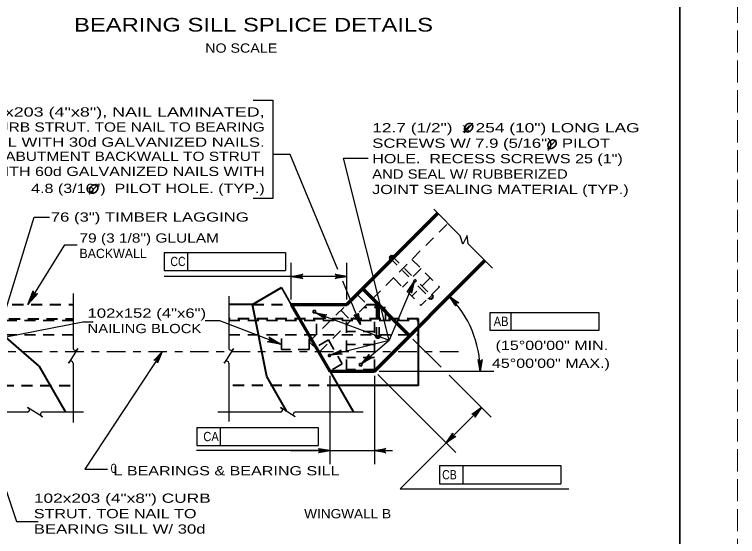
# Model space of a CAD drawing. Extents: x -6.4 to 73.1, y -66 to 0.
# Drawn here: x 58.62 to 68, y -13.53 to -6.76 of the extents above; entities that cross this region are included whole.
import ezdxf
from ezdxf.enums import TextEntityAlignment as Align

# ---------------------------------------------------------------- set-up
doc = ezdxf.new("R2010")
doc.units = 0
doc.header["$LTSCALE"] = 0.048
for name, pattern in [('DOT_DASHED', [7.7, 5, -1.2, 0.3, -1.2]), ('LONG_DASHED', [7.5, 6, -1.5]), ('MEDIUM_DASHED', [4.5, 3, -1.5])]:
    doc.linetypes.add(name, pattern=pattern)
for name, color, linetype, lineweight in [('1', 7, 'Continuous', 13), ('3', 7, 'Continuous', 35), ('4', 7, 'Continuous', 25), ('5', 7, 'Continuous', 25), ('52', 7, 'Continuous', 25), ('63', 7, 'LONG_DASHED', 13), ('8', 7, 'Continuous', 25)]:
    doc.layers.add(name, color=color, linetype=linetype, lineweight=lineweight)

msp = doc.modelspace()

# ---------------------------------------------------------------- hatches: boundary and pattern name
at = {"layer": '4'}
for points in [[(62.32883, -10.13975), (62.32883, -10.17917), (62.21075, -10.1595)], [(62.8115, -10.13975), (62.8115, -10.17917), (62.92958, -10.1595)], [(63.80458, -10.22658), (63.74925, -10.33142), (63.76742, -10.33917)], [(64.32442, -10.51683), (64.35342, -10.49017), (64.25908, -10.4165)], [(62.52317, -10.63042), (62.63058, -10.6805), (62.63733, -10.662)], [(60.53483, -11.13867), (60.46167, -11.23192), (60.47808, -11.24275)], [(62.71825, -11.17742), (62.83517, -11.158), (62.83033, -11.13892)], [(63.12467, -11.29042), (63.22075, -11.22108), (63.208, -11.20608)], [(64.67575, -11.26833), (64.63642, -11.27), (64.66117, -11.38717)], [(64.58058, -11.93075), (64.60842, -11.95858), (64.678, -11.86117)], [(64.28975, -12.2215), (64.31758, -12.24942), (64.22017, -12.319)], [(62.59275, -12.399), (62.59275, -12.43833), (62.71083, -12.41867)], [(63.4065, -12.399), (63.4065, -12.43833), (63.28842, -12.41867)]]:
    msp.add_hatch(color=256, dxfattribs=at).paths.add_polyline_path(points)

# ---------------------------------------------------------------- linework, layer by layer
at = {"layer": '1', "lineweight": 35}
msp.add_lwpolyline([(35.75, -21.25), (67.25, -21.25), (67.25, -0.75), (35.75, -0.75)], close=True, dxfattribs=at)
at = {"layer": '3', "lineweight": 70}
for p, q in [((62.92958, -10.52108), (64.11067, -9.34)), ((63.28842, -11.38717), (64.72317, -9.95242)), ((63.13375, -10.31692), (63.74625, -10.92933)), ((62.21075, -10.52108), (62.71083, -11.38717)), ((62.21075, -10.52108), (62.92958, -10.52108)), ((62.71083, -11.38717), (63.28842, -11.38717))]:
    msp.add_line(p, q, dxfattribs=at)
at = {"layer": '3', "lineweight": 25}
for p, q in [((64.05933, -9.28867), (64.40375, -9.633)), ((64.437, -9.73858), (64.40375, -9.633)), ((64.49325, -9.62617), (64.437, -9.73858)), ((64.50625, -9.7355), (64.49325, -9.62617)), ((64.50625, -9.7355), (64.82133, -10.05067))]:
    msp.add_line(p, q, dxfattribs=at)
at = {"layer": '3', "linetype": 'MEDIUM_DASHED'}
for p, q in [((63.26533, -10.44842), (64.24225, -9.4715)), ((63.52217, -9.88375), (63.48117, -9.92475)), ((63.50725, -9.88375), (63.48117, -9.90983)), ((63.48117, -9.90983), (63.73708, -10.16583)), ((63.48117, -9.92475), (63.49608, -9.93967)), ((63.5445, -9.89125), (63.48867, -9.94717)), ((63.50725, -9.88375), (63.76942, -10.14592)), ((63.52217, -9.88375), (63.53708, -9.89867)), ((63.5445, -9.89125), (63.552, -9.89867)), ((63.77483, -9.93892), (64.13183, -10.29592)), ((63.48867, -9.94717), (63.49608, -9.95458)), ((63.89408, -10.05817), (63.65558, -10.29667)), ((63.53633, -10.17742), (63.89333, -10.53442)), ((64.013, -10.17708), (63.77442, -10.41558)), ((63.85233, -10.281), (64.02933, -10.458)), ((63.88158, -10.25808), (64.05542, -10.43192)), ((64.13183, -10.29592), (63.89333, -10.53442)), ((63.06117, -10.3895), (63.19267, -10.52108)), ((64.048, -10.39467), (64.0405, -10.38725)), ((64.05542, -10.41708), (64.0405, -10.40217)), ((62.57508, -11.13867), (63.26533, -10.44842)), ((64.01442, -10.458), (63.9995, -10.44317)), ((64.05542, -10.41708), (64.01442, -10.458)), ((64.05542, -10.43192), (64.02933, -10.458)), ((62.4435, -11.00717), (62.92958, -10.52108)), ((62.85233, -10.59842), (62.98383, -10.72992)), ((63.43283, -10.56325), (63.15567, -10.56325)), ((63.29492, -10.55275), (63.29492, -10.56325)), ((63.37392, -10.55275), (63.29492, -10.55275)), ((63.30542, -10.53167), (63.30542, -10.55275)), ((63.36342, -10.53167), (63.30542, -10.53167)), ((63.35283, -10.52108), (63.316, -10.52108)), ((63.316, -10.96017), (63.316, -10.52108)), ((63.35283, -10.96017), (63.35283, -10.52108)), ((63.36342, -10.53167), (63.36342, -10.55275)), ((63.37392, -10.55275), (63.37392, -10.56325)), ((63.43283, -10.73192), (63.43283, -10.56325)), ((63.07192, -10.73192), (63.07192, -10.64708)), ((59.38033, -10.72992), (56.10783, -10.72992)), ((61.40092, -10.72992), (63.85925, -10.72992)), ((62.53992, -10.91592), (62.53992, -10.72992)), ((62.9275, -11.3795), (62.9275, -10.70708)), ((63.28842, -11.3795), (63.28842, -10.70708)), ((63.85925, -10.91592), (63.85925, -10.72992)), ((63.28842, -10.87517), (62.9275, -10.87517)), ((59.38033, -10.91592), (56.10783, -10.91592)), ((61.40092, -10.91592), (63.85925, -10.91592)), ((62.08267, -11.10833), (62.08267, -10.91592)), ((62.44358, -11.10833), (62.44358, -10.91592)), ((63.29492, -10.9285), (63.29492, -10.918)), ((63.37392, -10.9285), (63.29492, -10.9285)), ((63.30542, -10.94958), (63.30542, -10.9285)), ((63.36342, -10.94958), (63.30542, -10.94958)), ((63.35283, -10.96017), (63.316, -10.96017)), ((63.36342, -10.94958), (63.36342, -10.9285)), ((63.37392, -10.9285), (63.37392, -10.918)), ((62.4435, -11.00717), (62.57508, -11.13867)), ((62.6915, -10.98167), (62.53033, -11.07467)), ((62.6915, -10.98167), (62.87192, -11.29417)), ((63.28842, -11.04333), (62.9275, -11.04333)), ((62.44358, -11.10833), (62.08267, -11.10833)), ((63.28842, -11.21142), (62.9275, -11.21142)), ((62.87192, -11.29417), (62.71083, -11.38717))]:
    msp.add_line(p, q, dxfattribs=at)
at = {"layer": '3', "lineweight": 40}
for p, q in [((61.70958, -10.52108), (62.08542, -10.304)), ((58.9355, -11.31992), (58.01658, -10.52108)), ((61.70958, -10.52108), (61.40092, -10.52108)), ((61.89175, -11.45667), (61.70958, -10.52108)), ((63.85925, -11.57375), (63.85925, -10.70708)), ((58.9355, -11.31992), (59.28133, -11.919)), ((62.71083, -11.38717), (63.01783, -11.919)), ((62.15433, -11.91142), (61.89175, -11.45667)), ((63.85925, -11.57325), (62.81825, -11.57325))]:
    msp.add_line(p, q, dxfattribs=at)
at = {"layer": '3'}
msp.add_line((62.08542, -10.304), (62.21075, -10.52108), dxfattribs=at)
at = {"layer": '3', "linetype": 'MEDIUM_DASHED', "lineweight": 40}
for p, q in [((57.615, -10.52108), (59.38033, -10.52108)), ((61.70958, -10.52108), (62.21075, -10.52108)), ((63.19267, -10.52108), (63.33792, -10.52108)), ((63.33792, -10.70708), (63.33792, -10.52108)), ((56.10783, -10.70708), (59.38033, -10.70708)), ((63.85925, -10.70708), (61.40092, -10.70708)), ((58.2225, -11.57325), (59.38033, -11.57325))]:
    msp.add_line(p, q, dxfattribs=at)
at = {"layer": '3', "linetype": 'DOT_DASHED', "lineweight": 25}
msp.add_line((64.37808, -11.13867), (55.58083, -11.13867), dxfattribs=at)
at = {"layer": '3', "linetype": 'MEDIUM_DASHED', "lineweight": 70}
msp.add_line((63.28842, -11.3795), (62.9275, -11.3795), dxfattribs=at)
at = {"layer": '3', "linetype": 'MEDIUM_DASHED'}
for points in [[(63.81442, -10.23642), (63.83417, -10.21675), (63.81442, -10.197), (63.79467, -10.21675)], [(62.49525, -10.63042), (62.52317, -10.63042), (62.52317, -10.6025), (62.49525, -10.6025)], [(62.71125, -11.16533), (62.72517, -11.1895), (62.701, -11.20342), (62.68708, -11.17925)], [(63.12467, -11.31833), (63.09675, -11.31833), (63.09675, -11.29042), (63.12467, -11.29042)]]:
    msp.add_lwpolyline(points, close=True, dxfattribs=at)
msp.add_lwpolyline([(64.048, -10.39467), (63.99208, -10.45058), (63.98458, -10.44317)], dxfattribs=at)
at = {"layer": '4'}
for p, q in [((61.71425, -7.87067), (61.97317, -7.87067)), ((58.44867, -10.78708), (58.876, -9.39033)), ((58.87608, -9.39033), (59.07375, -9.39033)), ((60.56133, -9.84692), (62.13617, -9.84692)), ((60.56133, -9.84692), (60.56133, -10.08317)), ((60.86383, -9.84692), (60.86383, -10.08317)), ((62.13617, -9.84692), (62.13617, -10.08317)), ((62.21075, -10.4595), (62.21075, -9.98233)), ((62.92958, -10.4595), (62.92958, -9.98233)), ((60.56133, -10.08317), (62.13617, -10.08317)), ((62.92958, -10.1595), (60.5615, -10.1595)), ((63.11025, -10.78233), (62.8775, -10.2195)), ((62.52317, -10.63042), (63.48242, -10.98408)), ((64.78992, -10.86133), (64.78992, -10.62508)), ((64.78992, -10.62508), (66.20192, -10.62508)), ((65.06367, -10.86133), (65.06367, -10.62508)), ((66.20192, -10.62508), (66.20192, -10.86133)), ((66.20192, -10.86133), (64.78992, -10.86133)), ((63.78967, -10.97283), (64.15508, -11.33825)), ((62.71825, -11.17742), (63.48242, -10.98408)), ((63.12467, -11.29042), (63.48242, -10.98408)), ((57.97767, -11.3425), (58.64483, -13.3375)), ((63.33192, -11.43067), (64.34542, -12.44425)), ((63.34992, -11.38717), (64.83833, -11.38717)), ((64.25792, -11.44108), (64.80325, -11.98642)), ((62.71083, -11.44875), (62.71083, -12.59583)), ((63.28842, -11.44875), (63.28842, -12.59583)), ((64.678, -11.86117), (64.22017, -12.319)), ((60.9865, -12.11775), (62.56133, -12.11775)), ((60.9865, -12.11775), (60.9865, -12.354)), ((61.28892, -12.11775), (61.28892, -12.354)), ((62.56133, -12.11775), (62.56133, -12.354)), ((60.9865, -12.354), (62.56133, -12.354)), ((64.22017, -12.319), (63.62475, -12.91442)), ((62.71083, -12.41867), (60.98133, -12.41867)), ((62.1995, -12.41867), (63.28842, -12.41867)), ((63.28842, -12.41867), (63.52458, -12.41867)), ((64.1325, -12.61325), (65.70725, -12.61333)), ((64.43492, -12.61333), (64.43492, -12.8495)), ((65.70725, -12.61333), (65.70725, -12.8495)), ((63.62475, -12.9145), (65.81233, -12.9145)), ((58.64483, -13.3375), (58.92733, -13.3375))]:
    msp.add_line(p, q, dxfattribs=at)
at = {"layer": '4', "linetype": 'MEDIUM_DASHED', "lineweight": 40}
msp.add_line((62.81825, -11.57325), (61.40092, -11.57325), dxfattribs=at)
at = {"layer": '4'}
for points in [[(61.97317, -7.87067), (61.97317, -9.14867), (61.71425, -9.14867)], [(62.81575, -10.07008), (62.19792, -8.57592), (61.97317, -8.57592)], [(63.80458, -10.22658), (63.48242, -10.98408), (62.88817, -8.62575), (63.20775, -8.62575)], [(58.79425, -10.52108), (59.27192, -9.7495), (59.43183, -9.7495)], [(62.21075, -10.1595), (62.35992, -10.1315), (62.34842, -10.1395), (62.3425, -10.1495), (62.34075, -10.1595), (62.3425, -10.1695), (62.34842, -10.1795), (62.35992, -10.1875), (62.21075, -10.1595), (62.34842, -10.1795), (62.3425, -10.1695), (62.21075, -10.1595), (62.34075, -10.1595), (62.3425, -10.1495), (62.21075, -10.1595), (62.34842, -10.1395)], [(62.92958, -10.1595), (62.78042, -10.1875), (62.79192, -10.1795), (62.79783, -10.1695), (62.79958, -10.1595), (62.79783, -10.1495), (62.79192, -10.1395), (62.78042, -10.1315), (62.92958, -10.1595), (62.79192, -10.1395), (62.79783, -10.1495), (62.92958, -10.1595), (62.79958, -10.1595), (62.79783, -10.1695), (62.92958, -10.1595), (62.79192, -10.1795)], [(63.80458, -10.22658), (63.77192, -10.37475), (63.76908, -10.36108), (63.76225, -10.35167), (63.75367, -10.34625), (63.74383, -10.34392), (63.73233, -10.34542), (63.7205, -10.35292), (63.80458, -10.22658), (63.73233, -10.34542), (63.74383, -10.34392), (63.80458, -10.22658), (63.75367, -10.34625), (63.76225, -10.35167), (63.80458, -10.22658), (63.76908, -10.36108)], [(64.25908, -10.4165), (64.38433, -10.50217), (64.37058, -10.49967), (64.35933, -10.50258), (64.351, -10.50842), (64.34517, -10.51667), (64.34225, -10.52792), (64.34475, -10.54175), (64.25908, -10.4165), (64.34225, -10.52792), (64.34517, -10.51667), (64.25908, -10.4165), (64.351, -10.50842), (64.35933, -10.50258), (64.25908, -10.4165), (64.37058, -10.49967)], [(62.52317, -10.63042), (62.67275, -10.65575), (62.65925, -10.65925), (62.65025, -10.66658), (62.64517, -10.67542), (62.64325, -10.68533), (62.64542, -10.69683), (62.65342, -10.70825), (62.52317, -10.63042), (62.64542, -10.69683), (62.64325, -10.68533), (62.52317, -10.63042), (62.64517, -10.67542), (62.65025, -10.66658), (62.52317, -10.63042), (62.65925, -10.65925)], [(63.11025, -10.78233), (63.02742, -10.65517), (63.03333, -10.659), (63.03917, -10.66275), (63.04492, -10.66358), (63.05067, -10.66442), (63.05567, -10.66333), (63.06058, -10.66217), (63.06492, -10.6595), (63.06917, -10.65675), (63.07267, -10.65217), (63.07617, -10.6475), (63.07767, -10.64067), (63.07908, -10.63383), (63.11025, -10.78233), (63.07767, -10.64067), (63.07617, -10.6475), (63.11025, -10.78233), (63.07267, -10.65217), (63.06917, -10.65675), (63.11025, -10.78233), (63.06492, -10.6595), (63.06058, -10.66217), (63.11025, -10.78233), (63.05567, -10.66333), (63.05067, -10.66442), (63.11025, -10.78233), (63.04492, -10.66358), (63.03917, -10.66275), (63.11025, -10.78233), (63.03333, -10.659)], [(57.88808, -11.06467), (59.505, -10.74758), (59.64242, -10.74758)], [(62.08267, -11.043), (61.28483, -10.733), (61.09375, -10.733)], [(60.53483, -11.13867), (59.53283, -12.66008), (59.826, -12.66008)], [(60.53483, -11.13867), (60.47617, -11.27858), (60.47583, -11.26458), (60.47075, -11.25417), (60.46333, -11.24725), (60.454, -11.24317), (60.44242, -11.24258), (60.42942, -11.24783), (60.53483, -11.13867), (60.44242, -11.24258), (60.454, -11.24317), (60.53483, -11.13867), (60.46333, -11.24725), (60.47075, -11.25417), (60.53483, -11.13867), (60.47583, -11.26458)], [(62.71825, -11.17742), (62.856, -11.11375), (62.84675, -11.12425), (62.8435, -11.13542), (62.84425, -11.1455), (62.84842, -11.15483), (62.85658, -11.16308), (62.86967, -11.16792), (62.71825, -11.17742), (62.85658, -11.16308), (62.84842, -11.15483), (62.71825, -11.17742), (62.84425, -11.1455), (62.8435, -11.13542), (62.71825, -11.17742), (62.84675, -11.12425)], [(63.12467, -11.29042), (63.21975, -11.17217), (63.21617, -11.18567), (63.21825, -11.19717), (63.22342, -11.20583), (63.23125, -11.21233), (63.24225, -11.21608), (63.25617, -11.21467), (63.12467, -11.29042), (63.24225, -11.21608), (63.23125, -11.21233), (63.12467, -11.29042), (63.22342, -11.20583), (63.21825, -11.19717), (63.12467, -11.29042), (63.21617, -11.18567)], [(64.66117, -11.38717), (64.63325, -11.238), (64.64117, -11.2495), (64.65117, -11.25542), (64.66117, -11.25717), (64.67117, -11.25542), (64.68117, -11.2495), (64.68917, -11.238), (64.66117, -11.38717), (64.68117, -11.2495), (64.67117, -11.25542), (64.66117, -11.38717), (64.66117, -11.25717), (64.65117, -11.25542), (64.66117, -11.38717), (64.64117, -11.2495)], [(64.678, -11.86117), (64.59233, -11.98642), (64.59483, -11.97267), (64.59192, -11.96133), (64.58608, -11.95308), (64.57783, -11.94725), (64.5665, -11.94433), (64.55275, -11.94683), (64.678, -11.86117), (64.5665, -11.94433), (64.57783, -11.94725), (64.678, -11.86117), (64.58608, -11.95308), (64.59192, -11.96133), (64.678, -11.86117), (64.59483, -11.97267)], [(64.22017, -12.319), (64.30583, -12.19375), (64.30333, -12.2075), (64.30625, -12.21883), (64.31208, -12.22708), (64.32033, -12.23292), (64.33167, -12.23583), (64.34542, -12.23333), (64.22017, -12.319), (64.33167, -12.23583), (64.32033, -12.23292), (64.22017, -12.319), (64.31208, -12.22708), (64.30625, -12.21883), (64.22017, -12.319), (64.30333, -12.2075)], [(62.71083, -12.41867), (62.56167, -12.44667), (62.57317, -12.43867), (62.57908, -12.42867), (62.58083, -12.41867), (62.57908, -12.40867), (62.57317, -12.39867), (62.56167, -12.39067), (62.71083, -12.41867), (62.57317, -12.39867), (62.57908, -12.40867), (62.71083, -12.41867), (62.58083, -12.41867), (62.57908, -12.42867), (62.71083, -12.41867), (62.57317, -12.43867)], [(63.28842, -12.41867), (63.43758, -12.39067), (63.42608, -12.39867), (63.42017, -12.40867), (63.41842, -12.41867), (63.42017, -12.42867), (63.42608, -12.43867), (63.43758, -12.44667), (63.28842, -12.41867), (63.42608, -12.43867), (63.42017, -12.42867), (63.28842, -12.41867), (63.41842, -12.41867), (63.42017, -12.40867), (63.28842, -12.41867), (63.42608, -12.39867)], [(64.1325, -12.61325), (64.1325, -12.8495), (65.70725, -12.8495)]]:
    msp.add_lwpolyline(points, dxfattribs=at)
for points in [[(62.32883, -10.13975), (62.32883, -10.17917), (62.21075, -10.1595)], [(62.8115, -10.13975), (62.8115, -10.17917), (62.92958, -10.1595)], [(63.80458, -10.22658), (63.74925, -10.33142), (63.76742, -10.33917)], [(64.32442, -10.51683), (64.35342, -10.49017), (64.25908, -10.4165)], [(62.52317, -10.63042), (62.63058, -10.6805), (62.63733, -10.662)], [(60.53483, -11.13867), (60.46167, -11.23192), (60.47808, -11.24275)], [(62.71825, -11.17742), (62.83517, -11.158), (62.83033, -11.13892)], [(63.12467, -11.29042), (63.22075, -11.22108), (63.208, -11.20608)], [(64.67575, -11.26833), (64.63642, -11.27), (64.66117, -11.38717)], [(64.58058, -11.93075), (64.60842, -11.95858), (64.678, -11.86117)], [(64.28975, -12.2215), (64.31758, -12.24942), (64.22017, -12.319)], [(62.59275, -12.399), (62.59275, -12.43833), (62.71083, -12.41867)], [(63.4065, -12.399), (63.4065, -12.43833), (63.28842, -12.41867)]]:
    msp.add_lwpolyline(points, close=True, dxfattribs=at)
msp.add_arc((63.2884, -11.38723), 1.37279, 0.00116, 44.99979, dxfattribs=at)
at = {"layer": '5', "lineweight": 35}
for p, q in [((64.45417, -8.29508), (64.56617, -8.1725)), ((65.53567, -8.509), (65.64767, -8.38642)), ((59.59033, -9.09075), (59.70233, -8.96817))]:
    msp.add_line(p, q, dxfattribs=at)
for points in [[(64.5545, -8.18458), (64.54575, -8.17775), (64.537, -8.17533), (64.526, -8.17433), (64.51975, -8.17433), (64.509, -8.17683), (64.49917, -8.18133), (64.49225, -8.18525), (64.479, -8.19583), (64.46867, -8.20933), (64.46242, -8.222), (64.45875, -8.23358), (64.45767, -8.24433), (64.45875, -8.25358), (64.46325, -8.26675), (64.468, -8.27358), (64.47767, -8.28083), (64.49217, -8.28433), (64.50867, -8.28383), (64.5295, -8.27433), (64.54475, -8.26125), (64.55625, -8.24533), (64.56375, -8.22875), (64.56625, -8.21033), (64.563, -8.1985), (64.555, -8.18458)], [(65.636, -8.3985), (65.62725, -8.39167), (65.6185, -8.38925), (65.6075, -8.38825), (65.60125, -8.38825), (65.5905, -8.39075), (65.58067, -8.39525), (65.57375, -8.39917), (65.5605, -8.40975), (65.55017, -8.42325), (65.54392, -8.43592), (65.54025, -8.4475), (65.53917, -8.45825), (65.54025, -8.4675), (65.54475, -8.48067), (65.5495, -8.4875), (65.55917, -8.49475), (65.57367, -8.49825), (65.59017, -8.49775), (65.611, -8.48825), (65.62625, -8.47517), (65.63775, -8.45925), (65.64525, -8.44267), (65.64775, -8.42425), (65.6445, -8.41242), (65.6365, -8.3985)], [(59.69067, -8.98025), (59.68192, -8.97342), (59.67317, -8.971), (59.66217, -8.97), (59.65592, -8.97), (59.64517, -8.9725), (59.63533, -8.977), (59.62842, -8.98092), (59.61517, -8.9915), (59.60483, -9.005), (59.59858, -9.01767), (59.59492, -9.02925), (59.59383, -9.04), (59.59492, -9.04925), (59.59942, -9.06242), (59.60417, -9.06925), (59.61383, -9.0765), (59.62833, -9.08), (59.64483, -9.0795), (59.66567, -9.07), (59.68092, -9.05692), (59.69242, -9.041), (59.69992, -9.02442), (59.70242, -9.006), (59.69917, -8.99417), (59.69117, -8.98025)]]:
    msp.add_spline(points, degree=3, dxfattribs=at)
at = {"layer": '52'}
for points in [[(58.79425, -10.52108), (58.86267, -10.34417), (58.86358, -10.36167), (58.87025, -10.3745), (58.87975, -10.38292), (58.89158, -10.38767), (58.90608, -10.38792), (58.92208, -10.381), (58.79425, -10.52108), (58.90608, -10.38792), (58.89158, -10.38767), (58.79425, -10.52108), (58.87975, -10.38292), (58.87025, -10.3745), (58.79425, -10.52108), (58.86358, -10.36167)], [(62.08267, -11.043), (61.89625, -11.00808), (61.91325, -11.004), (61.92467, -10.995), (61.93117, -10.98417), (61.93375, -10.97175), (61.93133, -10.95742), (61.92158, -10.94292), (62.08267, -11.043), (61.93133, -10.95742), (61.93375, -10.97175), (62.08267, -11.043), (61.93117, -10.98417), (61.92467, -10.995), (62.08267, -11.043), (61.91325, -11.004)]]:
    msp.add_lwpolyline(points, dxfattribs=at)
at = {"layer": '63'}
msp.add_lwpolyline([(34, -22), (68, -22), (68, 0), (34, 0)], close=True, dxfattribs=at)
at = {"layer": '8'}
for p, q in [((59.38033, -10.38258), (59.38033, -11.08983)), ((61.40092, -10.4145), (61.40092, -11.08983)), ((59.38033, -11.284), (59.38033, -12.05208)), ((61.40092, -11.284), (61.40092, -12.0425)), ((58.7895, -11.919), (58.2085, -11.919)), ((59.51417, -11.919), (58.98375, -11.919)), ((62.0705, -11.919), (61.25625, -11.919)), ((63.1445, -11.919), (62.26475, -11.919))]:
    msp.add_line(p, q, dxfattribs=at)
for points in [[(59.43333, -11.104), (59.44083, -11.092), (59.31992, -11.28442), (59.328, -11.27158)], [(61.45392, -11.104), (61.46133, -11.092), (61.34042, -11.28442), (61.3485, -11.27158)], [(58.96958, -11.972), (58.98158, -11.9795), (58.78908, -11.85858), (58.802, -11.86667)], [(62.25058, -11.972), (62.26258, -11.9795), (62.07017, -11.85858), (62.083, -11.86667)]]:
    msp.add_lwpolyline(points, dxfattribs=at)
for centre, start, end in [((59.40878, -11.08983), 180, 330), ((61.4293, -11.08983), 180, 330), ((59.35207, -11.28672), 5.32859, 147.86724), ((61.3726, -11.28672), 5.32859, 147.86724), ((58.7869, -11.89077), 275.32859, 57.86724), ((62.06791, -11.89077), 275.32859, 57.86724), ((58.98378, -11.94747), 90, 240), ((62.26479, -11.94747), 90, 240)]:
    msp.add_arc(centre, 0.02841, start, end, dxfattribs=at)

# ---------------------------------------------------------------- texts
at = {"layer": '4'}
for s, height, width, p in [('BEARING SILL SPLICE DETAILS', 0.1772, 1.3, (61.72096, -6.98267)), ('CC', 0.12, 0.85, (60.74075, -10.025)), ('AB', 0.12, 0.9, (64.9325, -10.80192)), ('CA', 0.12, 0.9, (61.17, -12.29583))]:
    msp.add_text(s, height=height, dxfattribs=dict(at, width=width)).set_placement(p, align=Align.CENTER)
for s, width, p in [('NO SCALE', 1.15, (61.0945, -7.25733)), ('C', 0.65, (59.8675, -12.7085)), ('L BEARINGS & BEARING SILL', 1.3, (59.90358, -12.74)), ('WINGWALL B', 1.1, (62.37792, -13.29667))]:
    msp.add_text(s, height=0.12, dxfattribs=dict(at, width=width)).set_placement(p)
at = {"layer": '4', "width": 0.85}
msp.add_text('CB', height=0.12, rotation=359.936, dxfattribs=at).set_placement((64.26293, -12.79128), align=Align.CENTER)
at = {"layer": '5'}
for s, width, p in [('4-102x203 (4"x8"), NAIL LAMINATED,', 1.45, (61.86542, -8.08525)), ('CURB STRUT. TOE NAIL TO BEARING', 1.25, (61.86542, -8.28108)), ('SILL WITH 30d GALVANIZED NAILS.', 1.35, (61.86542, -8.47692)), ('NAIL ABUTMENT BACKWALL TO STRUT ', 1.25, (61.86542, -8.66108)), ('WITH 60d GALVANIZED NAILS WITH', 1.3, (61.86542, -8.85692)), ('4.8 (3/16")  PILOT HOLE. (TYP.)', 1.3, (61.86542, -9.07683))]:
    msp.add_text(s, height=0.12, dxfattribs=dict(at, width=width)).set_placement(p, align=Align.RIGHT)
for s, width, p in [('12.7 (1/2")  x 254 (10") LONG LAG', 1.4, (63.26075, -8.29075)), ('SCREWS W/ 7.9 (5/16")  PILOT', 1.35, (63.26075, -8.49075)), ('HOLE.  RECESS SCREWS 25 (1")', 1.3, (63.26075, -8.69075)), ('AND SEAL W/ RUBBERIZED', 1.2, (63.26075, -8.89075)), ('JOINT SEALING MATERIAL (TYP.)', 1.3, (63.26075, -9.09075)), ('76 (3") TIMBER LAGGING', 1.35, (59.0905, -9.44875)), ('79 (3 1/8") GLULAM', 1.25, (59.46233, -9.72083)), ('102x152 (4"x6")', 1.35, (59.56725, -10.695)), ('NAILING BLOCK', 1.2, (59.56725, -10.895)), ('102x203 (4"x8") CURB', 1.4, (58.871, -13.0955)), ('STRUT. TOE NAIL TO', 1.3, (58.871, -13.2955)), ('BEARING SILL W/ 30d', 1.35, (58.871, -13.4955))]:
    msp.add_text(s, height=0.12, dxfattribs=dict(at, width=width)).set_placement(p)
msp.add_text('BACKWALL', height=0.12, dxfattribs=at).set_placement((59.46233, -9.92083))
at = {"layer": '5', "width": 1.3}
for s, p in [('(15°00\'00" MIN.', (65.59137, -11.113)), ('45°00\'00" MAX.)', (65.57863, -11.345))]:
    msp.add_text(s, height=0.12, dxfattribs=at).set_placement(p, align=Align.CENTER)

doc.saveas('drawing.dxf')
